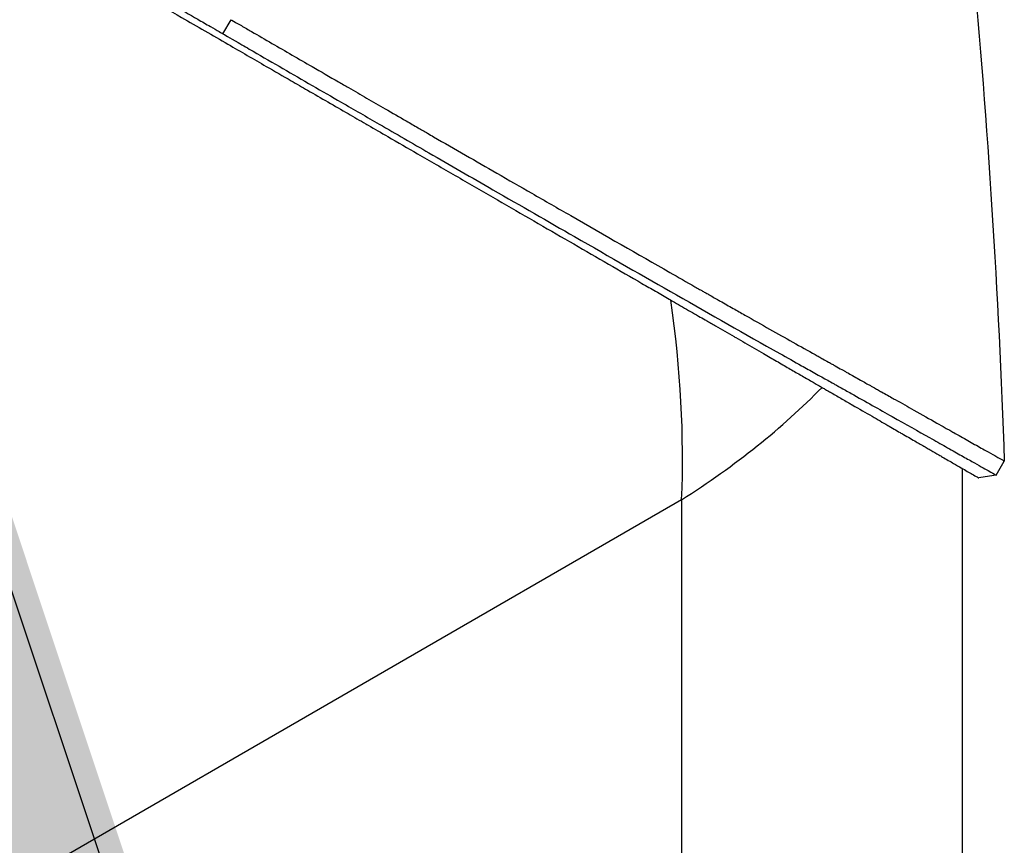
# Model space of a CAD drawing. Header units: millimetres. Extents: x 0 to 4378, y 0 to 2397.
# Tile 588 of 656: x 2739 to 2799, y 1002 to 1052. Entities that reach past the tile are written whole.
import ezdxf

# ---------------------------------------------------------------- set-up
doc = ezdxf.new("R2010")
doc.units = ezdxf.units.MM
doc.header["$LTSCALE"] = 0.2
doc.layers.add('01_Object Line', color=4, linetype='Continuous')
doc.layers.add('12_Before Rev.Num.', color=5, linetype='Continuous')

# ---------------------------------------------------------------- blocks, each defined once
blk = doc.blocks.new('Blk$A18R2-0W24D')
for p, q in [((13.508, 192.322), (14.008, 193.188)), ((61.065, 165.195), (61.565, 166.061)), ((59, 127.995), (59, 165.593)), ((41.719, 163.676), (-2.97, 137.875)), ((41.719, 163.676), (41.719, 112.074))]:
    blk.add_line(p, q)
for major_axis, start_param, end_param in [((-27.232, 52.507), 3.953713, 4.190575), ((59.089, 2.67), 5.471058, 5.70792)]:
    blk.add_ellipse((-0.105, 187.824), major_axis=major_axis, ratio=0.605924, start_param=start_param, end_param=end_param)
for points in [[(56.023, 228.318), (58.894, 207.382), (60.86, 186.586), (61.565, 166.061)], [(61.065, 165.195), (60.707, 165.137), (60.349, 165.079), (59.991, 165.021)]]:
    blk.add_open_spline(points, degree=3)
for points, knots in [([(-32.529, 219.03), (-31.623, 218.507), (-30.69, 217.967), (-29.413, 217.229), (-29.092, 217.043), (-27.47, 216.104), (-26.134, 215.33), (-23.849, 214.005), (-22.922, 213.468), (-21.449, 212.613), (-20.91, 212.3), (-19.748, 211.625), (-19.125, 211.263), (-17.782, 210.483), (-17.061, 210.064), (-15.952, 209.42), (-15.565, 209.195), (-14.765, 208.73), (-14.351, 208.49), (-13.492, 207.991), (-13.049, 207.733), (-11.59, 206.885), (-10.572, 206.293), (-7.582, 204.556), (-5.609, 203.409), (-2.173, 201.413), (-0.707, 200.561), (2.934, 198.448), (5.096, 197.194), (8.291, 195.342), (9.348, 194.73), (10.917, 193.821), (11.439, 193.519), (12.217, 193.068), (12.476, 192.918), (13.159, 192.523), (13.471, 192.343), (13.508, 192.322)], [0, 0, 0, 0, 0.384133, 0.384133, 0.512249, 0.512249, 1.024123, 1.024123, 1.364944, 1.364944, 1.559744, 1.559744, 1.782284, 1.782284, 2.036344, 2.036344, 2.171979, 2.171979, 2.316126, 2.316126, 2.469243, 2.469243, 2.819183, 2.819183, 3.497124, 3.497124, 4.005619, 4.005619, 4.768313, 4.768313, 5.149783, 5.149783, 5.340721, 5.340721, 5.43619, 5.43619, 5.593059, 5.593059, 5.593059, 5.593059]), ([(-32.343, 218.33), (-31.737, 217.98), (-31.116, 217.622), (-30.316, 217.159), (-30.146, 217.061), (-29.464, 216.668), (-28.946, 216.368), (-28.115, 215.889), (-27.807, 215.711), (-27.051, 215.274), (-26.6, 215.014), (-25.742, 214.518), (-25.334, 214.283), (-24.284, 213.677), (-23.637, 213.303), (-22.747, 212.79), (-22.509, 212.652), (-21.713, 212.192), (-21.151, 211.868), (-20.244, 211.344), (-19.901, 211.146), (-19.133, 210.703), (-18.708, 210.458), (-17.851, 209.963), (-17.419, 209.713), (-16.921, 209.426), (-16.856, 209.389), (-16.303, 209.069), (-15.811, 208.785), (-14.879, 208.247), (-14.438, 207.992), (-13.416, 207.402), (-12.834, 207.066), (-11.894, 206.524), (-11.537, 206.317), (-10.414, 205.669), (-9.648, 205.226), (-8.093, 204.329), (-7.304, 203.874), (-6.188, 203.229), (-5.859, 203.039), (-4.379, 202.185), (-3.229, 201.521), (-1.362, 200.443), (-0.642, 200.027), (0.914, 199.129), (1.748, 198.647), (3.43, 197.676), (4.276, 197.188), (5.275, 196.611), (5.432, 196.521), (6.642, 195.822), (7.689, 195.217), (9.477, 194.185), (10.223, 193.754), (11.924, 192.772), (12.876, 192.222), (14.611, 191.221), (15.397, 190.767), (16.688, 190.022), (17.197, 189.728), (18.042, 189.24), (18.379, 189.045), (19.134, 188.609), (19.551, 188.369), (20.382, 187.889), (20.795, 187.65), (21.571, 187.203), (21.934, 186.993), (22.341, 186.758), (22.387, 186.731), (22.841, 186.469), (23.246, 186.236), (24.263, 185.648), (24.872, 185.296), (25.666, 184.838), (25.853, 184.73), (26.829, 184.167), (27.609, 183.716), (29.152, 182.825), (29.915, 182.385), (31.422, 181.515), (32.167, 181.085), (33.639, 180.235), (34.365, 179.816), (35.804, 178.985), (36.516, 178.574), (37.913, 177.767), (38.599, 177.371), (39.559, 176.817), (39.841, 176.655), (40.402, 176.33), (40.683, 176.168), (41.069, 175.945), (41.178, 175.882), (41.452, 175.724), (41.617, 175.629), (41.945, 175.44), (42.108, 175.345), (42.433, 175.158), (42.593, 175.065), (42.894, 174.892), (43.034, 174.811), (43.192, 174.72), (43.21, 174.709), (43.424, 174.585), (43.618, 174.474), (44.002, 174.252), (44.193, 174.142), (44.57, 173.924), (44.757, 173.816), (44.98, 173.687), (45.017, 173.666), (45.241, 173.537), (45.428, 173.429), (45.804, 173.211), (45.993, 173.102), (46.371, 172.884), (46.56, 172.775), (46.89, 172.584), (47.027, 172.505), (47.293, 172.352), (47.421, 172.278), (47.681, 172.128), (47.813, 172.052), (48.067, 171.905), (48.19, 171.834), (48.429, 171.696), (48.546, 171.628), (48.778, 171.494), (48.893, 171.428), (49.017, 171.356), (49.028, 171.35), (49.159, 171.275), (49.277, 171.206), (49.508, 171.073), (49.62, 171.008), (49.823, 170.891), (49.913, 170.839), (50.023, 170.776), (50.044, 170.764), (50.132, 170.713), (50.199, 170.674), (50.307, 170.612), (50.348, 170.588), (50.449, 170.53), (50.51, 170.495), (50.615, 170.434), (50.66, 170.408), (50.78, 170.339), (50.855, 170.295), (50.959, 170.235), (50.988, 170.219), (51.126, 170.139), (51.237, 170.075), (51.457, 169.948), (51.567, 169.884), (51.785, 169.758), (51.894, 169.696), (52.074, 169.592), (52.146, 169.55), (52.638, 169.266), (53.043, 169.032), (53.764, 168.616), (54.084, 168.431), (54.657, 168.1), (54.912, 167.953), (55.228, 167.771), (55.295, 167.732), (55.637, 167.534), (55.901, 167.382), (56.186, 167.218), (56.217, 167.199), (56.45, 167.065), (56.644, 166.953), (56.905, 166.802), (56.978, 166.76), (57.22, 166.621), (57.383, 166.526), (57.615, 166.392), (57.69, 166.349), (58.011, 166.164), (58.241, 166.031), (58.616, 165.814), (58.77, 165.726), (59.05, 165.564), (59.177, 165.49), (59.403, 165.36), (59.501, 165.303), (59.613, 165.239), (59.638, 165.224), (59.789, 165.137), (59.881, 165.084), (59.957, 165.04), (59.973, 165.031), (59.988, 165.022), (59.991, 165.021), (59.991, 165.021)], [0, 0, 0, 0, 0.257354, 0.257354, 0.326237, 0.326237, 0.532709, 0.532709, 0.653072, 0.653072, 0.826383, 0.826383, 0.980612, 0.980612, 1.221018, 1.221018, 1.308472, 1.308472, 1.512953, 1.512953, 1.636992, 1.636992, 1.789146, 1.789146, 1.943102, 1.943102, 1.965845, 1.965845, 2.139379, 2.139379, 2.294197, 2.294197, 2.497442, 2.497442, 2.621999, 2.621999, 2.888446, 2.888446, 3.162424, 3.162424, 3.276803, 3.276803, 3.678252, 3.678252, 3.9315, 3.9315, 4.226971, 4.226971, 4.529662, 4.529662, 4.586048, 4.586048, 4.965901, 4.965901, 5.240486, 5.240486, 5.596576, 5.596576, 5.895461, 5.895461, 6.09193, 6.09193, 6.223224, 6.223224, 6.387068, 6.387068, 6.550917, 6.550917, 6.696146, 6.696146, 6.714688, 6.714688, 6.878445, 6.878445, 7.127882, 7.127882, 7.205393, 7.205393, 7.531923, 7.531923, 7.858453, 7.858453, 8.185149, 8.185149, 8.511845, 8.511845, 8.840084, 8.840084, 9.164788, 9.164788, 9.300716, 9.300716, 9.43764, 9.43764, 9.491568, 9.491568, 9.573784, 9.573784, 9.656087, 9.656087, 9.738273, 9.738273, 9.810512, 9.810512, 9.820176, 9.820176, 9.921487, 9.921487, 10.022047, 10.022047, 10.121234, 10.121234, 10.140813, 10.140813, 10.240775, 10.240775, 10.34206, 10.34206, 10.443345, 10.443345, 10.519125, 10.519125, 10.593519, 10.593519, 10.673571, 10.673571, 10.751664, 10.751664, 10.828971, 10.828971, 10.907781, 10.907781, 10.915165, 10.915165, 10.998748, 10.998748, 11.080195, 11.080195, 11.146615, 11.146615, 11.161943, 11.161943, 11.21211, 11.21211, 11.242651, 11.242651, 11.288319, 11.288319, 11.321832, 11.321832, 11.377745, 11.377745, 11.399138, 11.399138, 11.480179, 11.480179, 11.560404, 11.560404, 11.640086, 11.640086, 11.694297, 11.694297, 12.011124, 12.011124, 12.279997, 12.279997, 12.509628, 12.509628, 12.572827, 12.572827, 12.833111, 12.833111, 12.865725, 12.865725, 13.07529, 13.07529, 13.158686, 13.158686, 13.355513, 13.355513, 13.451637, 13.451637, 13.778619, 13.778619, 14.038498, 14.038498, 14.296261, 14.296261, 14.549067, 14.549067, 14.626299, 14.626299, 15.04137, 15.04137, 15.215105, 15.215105, 15.329217, 15.329217, 15.329217, 15.329217]), ([(14.008, 193.188), (14.029, 193.175), (14.298, 193.02), (14.43, 192.944), (14.535, 192.883), (14.85, 192.7), (15.06, 192.579), (15.688, 192.216), (16.105, 191.975), (17.351, 191.254), (18.175, 190.778), (19.535, 189.992), (20.075, 189.68), (20.82, 189.25), (21.028, 189.131), (21.422, 188.903), (21.609, 188.795), (21.979, 188.581), (22.163, 188.475), (22.727, 188.15), (23.11, 187.929), (23.918, 187.462), (24.353, 187.212), (25.026, 186.824), (25.268, 186.685), (25.706, 186.432), (25.902, 186.319), (26.221, 186.135), (26.344, 186.064), (27.785, 185.234), (29.079, 184.489), (31.073, 183.342), (31.789, 182.93), (33.309, 182.057), (34.11, 181.598), (37.005, 179.936), (39.038, 178.771), (41.513, 177.359), (42.026, 177.066), (42.634, 176.72), (42.732, 176.663), (42.888, 176.575), (42.947, 176.541), (43.072, 176.47), (43.143, 176.429), (43.285, 176.349), (43.358, 176.307), (43.479, 176.238), (43.528, 176.211), (43.678, 176.125), (43.781, 176.067), (43.949, 175.972), (44.016, 175.934), (44.356, 175.741), (44.626, 175.588), (45.134, 175.3), (45.373, 175.165), (46.654, 174.44), (47.639, 173.885), (49.036, 173.101), (49.494, 172.845), (50.012, 172.555), (50.091, 172.511), (50.247, 172.423), (50.325, 172.38), (50.517, 172.272), (50.632, 172.208), (50.826, 172.099), (50.906, 172.054), (51.048, 171.975), (51.109, 171.94), (51.309, 171.828), (51.445, 171.752), (51.626, 171.651), (51.676, 171.623), (51.75, 171.581), (51.775, 171.568), (51.858, 171.521), (51.918, 171.487), (52.089, 171.391), (52.207, 171.325), (52.459, 171.183), (52.593, 171.108), (52.834, 170.972), (52.941, 170.912), (53.142, 170.799), (53.235, 170.746), (53.39, 170.66), (53.45, 170.626), (53.597, 170.544), (53.682, 170.496), (53.85, 170.401), (53.933, 170.354), (54.141, 170.237), (54.264, 170.168), (54.505, 170.033), (54.621, 169.967), (54.777, 169.88), (54.817, 169.857), (55.253, 169.612), (55.634, 169.398), (56.502, 168.909), (56.975, 168.643), (57.592, 168.296), (57.763, 168.2), (58.023, 168.054), (58.116, 168.001), (58.295, 167.9), (58.382, 167.851), (58.574, 167.743), (58.678, 167.684), (58.93, 167.542), (59.076, 167.46), (59.361, 167.3), (59.501, 167.221), (59.924, 166.982), (60.185, 166.835), (60.629, 166.585), (60.817, 166.479), (61.261, 166.229), (61.449, 166.124), (61.552, 166.067), (61.565, 166.06), (61.565, 166.061)], [-6.4275, -6.4275, -6.4275, -6.4275, -6.424579, -6.424579, -6.412986, -6.412986, -6.389799, -6.389799, -6.343423, -6.343423, -6.250719, -6.250719, -6.188925, -6.188925, -6.164944, -6.164944, -6.143206, -6.143206, -6.121775, -6.121775, -6.07704, -6.07704, -6.024753, -6.024753, -5.995309, -5.995309, -5.971269, -5.971269, -5.956122, -5.956122, -5.793762, -5.793762, -5.701231, -5.701231, -5.595248, -5.595248, -5.312861, -5.312861, -5.238, -5.238, -5.223233, -5.223233, -5.214163, -5.214163, -5.203983, -5.203983, -5.193148, -5.193148, -5.185837, -5.185837, -5.170025, -5.170025, -5.159458, -5.159458, -5.116192, -5.116192, -5.076828, -5.076828, -4.902395, -4.902395, -4.811092, -4.811092, -4.79475, -4.79475, -4.778204, -4.778204, -4.753484, -4.753484, -4.73568, -4.73568, -4.721937, -4.721937, -4.690616, -4.690616, -4.678702, -4.678702, -4.672826, -4.672826, -4.658232, -4.658232, -4.631069, -4.631069, -4.599206, -4.599206, -4.573269, -4.573269, -4.55068, -4.55068, -4.53588, -4.53588, -4.51433, -4.51433, -4.493222, -4.493222, -4.461613, -4.461613, -4.430745, -4.430745, -4.419812, -4.419812, -4.31126, -4.31126, -4.161308, -4.161308, -4.101635, -4.101635, -4.067542, -4.067542, -4.034221, -4.034221, -3.992837, -3.992837, -3.931624, -3.931624, -3.867648, -3.867648, -3.727894, -3.727894, -3.595814, -3.595814, -3.354286, -3.354286, -3.272105, -3.272105, -3.272105, -3.272105]), ([(13.508, 192.322), (13.551, 192.297), (13.926, 192.079), (14.746, 191.605), (15.054, 191.427), (15.975, 190.895), (16.586, 190.542), (18.407, 189.489), (19.607, 188.796), (21.575, 187.66), (22.351, 187.212), (24.157, 186.171), (25.169, 185.587), (27.515, 184.236), (28.828, 183.48), (31.836, 181.75), (33.51, 180.788), (37.309, 178.609), (39.399, 177.413), (43.508, 175.07), (45.6, 173.884), (48.217, 172.414), (48.666, 172.163), (49.374, 171.766), (49.644, 171.615), (50.054, 171.385), (50.198, 171.305), (50.589, 171.086), (50.826, 170.953), (51.121, 170.788), (51.182, 170.754), (51.317, 170.678), (51.386, 170.639), (51.679, 170.475), (51.907, 170.346), (53.04, 169.709), (53.881, 169.236), (55.505, 168.323), (56.276, 167.889), (57.318, 167.303), (57.646, 167.118), (58.113, 166.855), (58.268, 166.768), (58.563, 166.602), (58.703, 166.522), (59.103, 166.298), (59.345, 166.161), (59.78, 165.916), (59.974, 165.807), (60.31, 165.617), (60.455, 165.536), (60.812, 165.335), (60.966, 165.249), (61.053, 165.201), (61.065, 165.194), (61.065, 165.195)], [0.000001, 0.000001, 0.000001, 0.000001, 0.0161614, 0.0161614, 0.0259345, 0.0259345, 0.0454742, 0.0454742, 0.0846406, 0.0846406, 0.1109528, 0.1109528, 0.1460447, 0.1460447, 0.1926792, 0.1926792, 0.2548393, 0.2548393, 0.3376261, 0.3376261, 0.4243148, 0.4243148, 0.4430673, 0.4430673, 0.454956, 0.454956, 0.461567, 0.461567, 0.4731783, 0.4731783, 0.4764133, 0.4764133, 0.4798318, 0.4798318, 0.4908314, 0.4908314, 0.5327682, 0.5327682, 0.5783661, 0.5783661, 0.6014681, 0.6014681, 0.6133917, 0.6133917, 0.6249999, 0.6249999, 0.6477551, 0.6477551, 0.670025, 0.670025, 0.6914536, 0.6914536, 0.7326949, 0.7326949, 0.7472029, 0.7472029, 0.7472029, 0.7472029])]:
    blk.add_open_spline(points, degree=3, knots=knots)
blk = doc.blocks.new('Blk$A46N0-6W24B')
at = {"layer": '12_Before Rev.Num.'}
blk.add_hatch(color=256, dxfattribs=at).paths.add_polyline_path([(-0.937, 48.967), (-5.689, 34.711), (3.815, 34.711)])
blk.add_line((3.023, 34.711), (-0.937, 46.591), dxfattribs=at)

msp = doc.modelspace()

# ---------------------------------------------------------------- block references
at = {"xscale": 1.92, "yscale": 1.92, "zscale": 1.92}
msp.add_blockref('Blk$A46N0-6W24B', (2739.606, 929.355), dxfattribs=at)
at = {"layer": '01_Object Line'}
msp.add_blockref('Blk$A18R2-0W24D', (2737.807, 859.146), dxfattribs=at)

doc.saveas('drawing.dxf')
